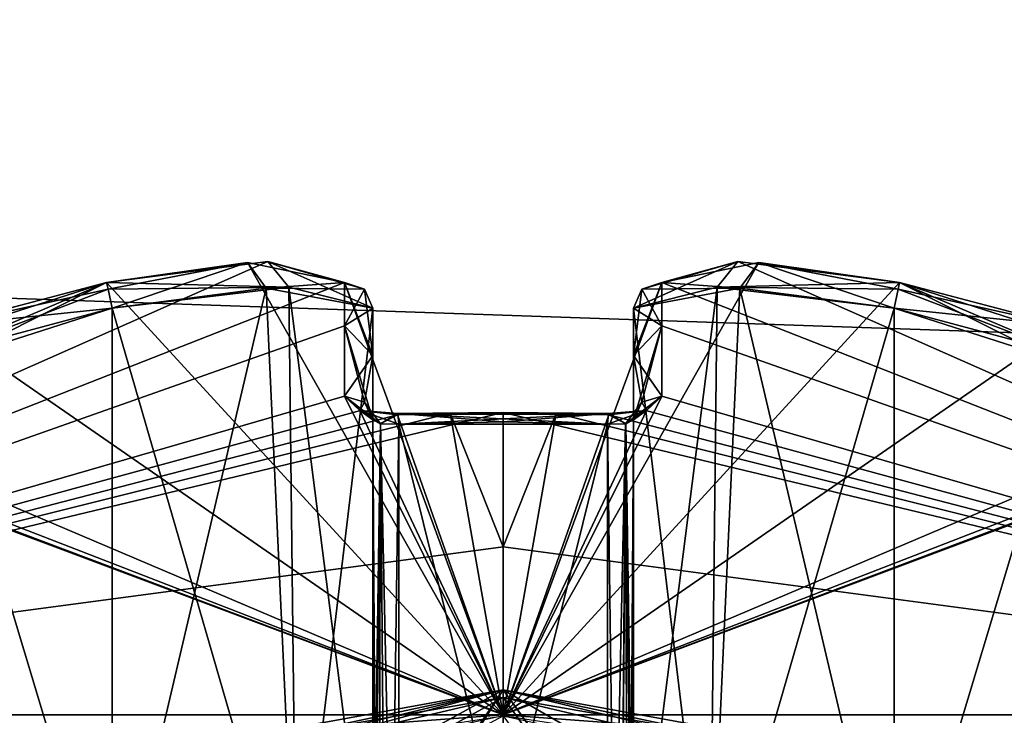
# Model space of a CAD drawing. Extents: x -200 to 200, y -433 to 356.
# Tile 881 of 1056: x -101.85 to -98.08, y 280.4 to 283.07. Entities that reach past the tile are written whole.
import ezdxf

# ---------------------------------------------------------------- set-up
doc = ezdxf.new("R2010")
doc.units = 0
doc.header["$LTSCALE"] = 13.670324
for name, color, linetype in [('15', 7, 'CONTINUOUS'), ('1858', 7, 'CONTINUOUS'), ('1859', 7, 'CONTINUOUS'), ('1876', 7, 'CONTINUOUS'), ('1877', 7, 'CONTINUOUS'), ('2237', 7, 'CONTINUOUS'), ('2238', 7, 'CONTINUOUS'), ('2240', 7, 'CONTINUOUS'), ('2241', 7, 'CONTINUOUS'), ('2731', 7, 'CONTINUOUS'), ('2732', 7, 'CONTINUOUS'), ('3914', 7, 'CONTINUOUS'), ('3919', 7, 'CONTINUOUS'), ('3922', 7, 'CONTINUOUS'), ('3923', 7, 'CONTINUOUS'), ('3924', 7, 'CONTINUOUS'), ('3926', 7, 'CONTINUOUS'), ('3927', 7, 'CONTINUOUS'), ('3928', 7, 'CONTINUOUS'), ('3929', 7, 'CONTINUOUS'), ('3930', 7, 'CONTINUOUS'), ('3931', 7, 'CONTINUOUS'), ('3932', 7, 'CONTINUOUS'), ('3933', 7, 'CONTINUOUS'), ('3934', 7, 'CONTINUOUS'), ('3935', 7, 'CONTINUOUS'), ('3936', 7, 'CONTINUOUS'), ('3937', 7, 'CONTINUOUS'), ('3938', 7, 'CONTINUOUS'), ('3939', 7, 'CONTINUOUS'), ('3940', 7, 'CONTINUOUS'), ('3941', 7, 'CONTINUOUS'), ('3942', 7, 'CONTINUOUS'), ('3944', 7, 'CONTINUOUS'), ('3946', 7, 'CONTINUOUS'), ('3948', 7, 'CONTINUOUS'), ('3954', 7, 'CONTINUOUS'), ('3955', 7, 'CONTINUOUS'), ('3958', 7, 'CONTINUOUS'), ('3959', 7, 'CONTINUOUS'), ('3960', 7, 'CONTINUOUS'), ('3961', 7, 'CONTINUOUS'), ('3962', 7, 'CONTINUOUS'), ('3963', 7, 'CONTINUOUS'), ('3964', 7, 'CONTINUOUS'), ('3968', 7, 'CONTINUOUS'), ('3969', 7, 'CONTINUOUS'), ('3970', 7, 'CONTINUOUS'), ('3971', 7, 'CONTINUOUS'), ('3972', 7, 'CONTINUOUS'), ('3973', 7, 'CONTINUOUS'), ('3974', 7, 'CONTINUOUS'), ('3975', 7, 'CONTINUOUS'), ('3976', 7, 'CONTINUOUS'), ('3980', 7, 'CONTINUOUS'), ('3981', 7, 'CONTINUOUS')]:
    doc.layers.add(name, color=color, linetype=linetype)

msp = doc.modelspace()

# ---------------------------------------------------------------- linework, layer by layer
at = {"layer": '15', "color": 7, "linetype": 'CONTINUOUS'}
for points in [[(160, 284, 11), (-160, 284, 11), (-160, 273), (160, 284, 11)], [(-160, 284, -11), (160, 273), (-160, 273), (-160, 284, -11)], [(160, 273), (160, 284, 11), (-160, 273), (160, 273)], [(160, 284, -11), (160, 273), (-160, 284, -11), (160, 284, -11)]]:
    msp.add_3dface(points, dxfattribs=at)
at = {"layer": '1858', "color": 7, "linetype": 'CONTINUOUS'}
for points in [[(-100, 280.5, 25.05), (-114.4997, 259.1479, 16.65), (-103.5128, 279.8595, 26.42), (-100, 280.5, 25.05)], [(-100, 280.5, 16.65), (-114.4997, 259.1479, 16.65), (-100, 280.5, 25.05), (-100, 280.5, 16.65)], [(-109.459, 275.2953, 68.55), (-100, 280.5, 68.55), (-105.1491, 279.0987, 51.65), (-109.459, 275.2953, 68.55)], [(-105.1491, 279.0987, 51.65), (-100, 280.5, 68.55), (-104.0822, 279.6304, 54.7596), (-105.1491, 279.0987, 51.65)], [(-104.0822, 279.6304, 54.7596), (-100, 280.5, 68.55), (-100, 280.5, 56.75), (-104.0822, 279.6304, 54.7596)]]:
    msp.add_3dface(points, dxfattribs=at)
at = {"layer": '1859', "color": 7, "linetype": 'CONTINUOUS'}
for points in [[(-100, 280.5, 56.75), (-85.5352, 260.4963, 68.55), (-96.4803, 279.857, 55.3732), (-100, 280.5, 56.75)], [(-100, 280.5, 16.65), (-95.9103, 279.6271, 27.05), (-90.1709, 274.8064, 16.65), (-100, 280.5, 16.65)], [(-100, 280.5, 16.65), (-100, 280.5, 25.05), (-95.9103, 279.6271, 27.05), (-100, 280.5, 16.65)], [(-100, 280.5, 56.75), (-100, 280.5, 68.55), (-85.5352, 260.4963, 68.55), (-100, 280.5, 56.75)]]:
    msp.add_3dface(points, dxfattribs=at)
at = {"layer": '1876', "color": 7, "linetype": 'CONTINUOUS'}
for points in [[(-113.499, 259.1431, 15.65), (-114.4997, 259.1479, 16.65), (-100, 280.5, 16.65), (-113.499, 259.1431, 15.65)], [(-113.499, 259.1431, 15.65), (-100, 280.5, 16.65), (-100, 280.2071, 15.9429), (-113.499, 259.1431, 15.65)]]:
    msp.add_3dface(points, dxfattribs=at)
at = {"layer": '1877', "color": 7, "linetype": 'CONTINUOUS'}
msp.add_3dface([(-100, 280.5, 16.65), (-90.1709, 274.8064, 16.65), (-100, 280.2071, 15.9429), (-100, 280.5, 16.65)], dxfattribs=at)
at = {"layer": '2237', "color": 7, "linetype": 'CONTINUOUS'}
for points in [[(-96.0297, 279.5355, 27.1108), (-100, 280.5, 25.05), (-100, 280.4707, 25.1207), (-96.0297, 279.5355, 27.1108)], [(-95.9103, 279.6271, 27.05), (-100, 280.5, 25.05), (-96.0297, 279.5355, 27.1108), (-95.9103, 279.6271, 27.05)], [(-100, 280.4, 25.15), (-96.0297, 279.5355, 27.1108), (-100, 280.4707, 25.1207), (-100, 280.4, 25.15)]]:
    msp.add_3dface(points, dxfattribs=at)
at = {"layer": '2238', "color": 7, "linetype": 'CONTINUOUS'}
for points in [[(-100, 280.5, 25.05), (-103.5128, 279.8595, 26.42), (-100, 280.4707, 25.1207), (-100, 280.5, 25.05)], [(-103.5128, 279.8595, 26.42), (-100, 280.4, 25.15), (-100, 280.4707, 25.1207), (-103.5128, 279.8595, 26.42)]]:
    msp.add_3dface(points, dxfattribs=at)
at = {"layer": '2240', "color": 7, "linetype": 'CONTINUOUS'}
for points in [[(-104.0822, 279.6304, 54.7596), (-100, 280.5, 56.75), (-103.963, 279.5387, 54.6987), (-104.0822, 279.6304, 54.7596)], [(-103.963, 279.5387, 54.6987), (-100, 280.5, 56.75), (-100, 280.4707, 56.6793), (-103.963, 279.5387, 54.6987)], [(-100, 280.4, 56.65), (-103.963, 279.5387, 54.6987), (-100, 280.4707, 56.6793), (-100, 280.4, 56.65)]]:
    msp.add_3dface(points, dxfattribs=at)
at = {"layer": '2241', "color": 7, "linetype": 'CONTINUOUS'}
for points in [[(-100, 280.5, 56.75), (-96.4803, 279.857, 55.3732), (-100, 280.4707, 56.6793), (-100, 280.5, 56.75)], [(-96.4803, 279.857, 55.3732), (-100, 280.4, 56.65), (-100, 280.4707, 56.6793), (-96.4803, 279.857, 55.3732)]]:
    msp.add_3dface(points, dxfattribs=at)
at = {"layer": '2731', "color": 7, "linetype": 'CONTINUOUS'}
for points in [[(-100, 280.5, 68.55), (-109.459, 275.2953, 68.55), (-100, 280.4707, 68.6207), (-100, 280.5, 68.55)], [(-109.459, 275.2953, 68.55), (-100, 280.4, 68.65), (-100, 280.4707, 68.6207), (-109.459, 275.2953, 68.55)]]:
    msp.add_3dface(points, dxfattribs=at)
at = {"layer": '2732', "color": 7, "linetype": 'CONTINUOUS'}
for points in [[(-100, 280.5, 68.55), (-85.6361, 260.4913, 68.65), (-85.5352, 260.4963, 68.55), (-100, 280.5, 68.55)], [(-85.6361, 260.4913, 68.65), (-100, 280.5, 68.55), (-100, 280.4707, 68.6207), (-85.6361, 260.4913, 68.65)], [(-100, 280.4, 68.65), (-85.6361, 260.4913, 68.65), (-100, 280.4707, 68.6207), (-100, 280.4, 68.65)]]:
    msp.add_3dface(points, dxfattribs=at)
at = {"layer": '3914', "color": 7, "linetype": 'CONTINUOUS'}
for points in [[(-99.0992, 282.1432, 49.5015), (-99.3916, 282.0625, 50.171), (-95.1667, 280.4038, 48.65), (-99.0992, 282.1432, 49.5015)], [(-98.479, 282.0625, 49.2584), (-99.0992, 282.1432, 49.5015), (-95.1667, 280.4038, 48.65), (-98.479, 282.0625, 49.2584)], [(-99.3916, 282.0625, 47.129), (-99.0188, 282.1403, 47.8649), (-100, 280.4038, 43.8167), (-99.3916, 282.0625, 47.129)], [(-99.0188, 282.1403, 47.8649), (-98.479, 282.0625, 48.0416), (-100, 280.4038, 43.8167), (-99.0188, 282.1403, 47.8649)], [(-99.3916, 281.627, 45.7733), (-99.3916, 282.0625, 47.129), (-100, 280.4038, 43.8167), (-99.3916, 281.627, 45.7733)], [(-98.479, 282.0625, 48.0416), (-97.8441, 281.8953, 48.0418), (-100, 280.4038, 43.8167), (-98.479, 282.0625, 48.0416)], [(-99.3917, 281.8968, 46.4989), (-99.3916, 282.0625, 47.129), (-99.3916, 281.627, 45.7733), (-99.3917, 281.8968, 46.4989)], [(-99.3916, 282.0625, 50.171), (-99.3917, 281.8968, 50.8011), (-95.1667, 280.4038, 48.65), (-99.3916, 282.0625, 50.171)], [(-97.1233, 281.627, 49.2584), (-98.479, 282.0625, 49.2584), (-95.1667, 280.4038, 48.65), (-97.1233, 281.627, 49.2584)], [(-97.8489, 281.8968, 49.2583), (-98.479, 282.0625, 49.2584), (-97.1233, 281.627, 49.2584), (-97.8489, 281.8968, 49.2583)], [(-97.8441, 281.8953, 48.0418), (-97.1233, 281.627, 48.0416), (-100, 280.4038, 43.8167), (-97.8441, 281.8953, 48.0418)], [(-99.3917, 281.8968, 50.8011), (-99.3916, 281.627, 51.5267), (-95.1667, 280.4038, 48.65), (-99.3917, 281.8968, 50.8011)], [(-99.4503, 281.572, 45.6385), (-99.3916, 281.627, 45.7733), (-100, 280.4038, 43.8167), (-99.4503, 281.572, 45.6385)], [(-97.1233, 281.627, 48.0416), (-96.9865, 281.5712, 48.1024), (-100, 280.4038, 43.8167), (-97.1233, 281.627, 48.0416)], [(-99.3916, 281.627, 51.5267), (-99.4524, 281.5712, 51.6635), (-95.1667, 280.4038, 48.65), (-99.3916, 281.627, 51.5267)], [(-99.5944, 281.5545, 45.578), (-99.4503, 281.572, 45.6385), (-100, 280.4038, 43.8167), (-99.5944, 281.5545, 45.578)], [(-96.9865, 281.5712, 48.1024), (-96.928, 281.5545, 48.2444), (-100, 280.4038, 43.8167), (-96.9865, 281.5712, 48.1024)], [(-100, 281.564, 45.5717), (-99.797, 281.5616, 45.5732), (-100, 281.0479, 44.6519), (-100, 281.564, 45.5717)], [(-96.928, 281.5545, 48.2444), (-96.9216, 281.564, 48.65), (-100, 280.4038, 43.8167), (-96.928, 281.5545, 48.2444)], [(-100, 280.4038, 43.8167), (-96.9216, 281.564, 48.65), (-95.1667, 280.4038, 48.65), (-100, 280.4038, 43.8167)], [(-95.1667, 280.4038, 48.65), (-100, 281.564, 51.7283), (-100, 281.0479, 52.6481), (-95.1667, 280.4038, 48.65)], [(-99.797, 281.5616, 51.7268), (-100, 281.564, 51.7283), (-95.1667, 280.4038, 48.65), (-99.797, 281.5616, 51.7268)], [(-99.797, 281.5616, 45.5732), (-99.5944, 281.5545, 45.578), (-100, 280.4038, 43.8167), (-99.797, 281.5616, 45.5732)], [(-100, 281.0479, 44.6519), (-99.797, 281.5616, 45.5732), (-100, 280.4038, 43.8167), (-100, 281.0479, 44.6519)], [(-99.5944, 281.5545, 51.722), (-99.797, 281.5616, 51.7268), (-95.1667, 280.4038, 48.65), (-99.5944, 281.5545, 51.722)], [(-99.4524, 281.5712, 51.6635), (-99.5944, 281.5545, 51.722), (-95.1667, 280.4038, 48.65), (-99.4524, 281.5712, 51.6635)], [(-100, 280.4038, 53.4833), (-95.1667, 280.4038, 48.65), (-100, 281.0479, 52.6481), (-100, 280.4038, 53.4833)]]:
    msp.add_3dface(points, dxfattribs=at)
at = {"layer": '3919', "color": 7, "linetype": 'CONTINUOUS'}
for points in [[(-100.9028, 282.1432, 47.8003), (-100.6084, 282.0625, 47.129), (-104.8333, 280.4038, 48.65), (-100.9028, 282.1432, 47.8003)], [(-101.521, 282.0625, 48.0416), (-100.9028, 282.1432, 47.8003), (-104.8333, 280.4038, 48.65), (-101.521, 282.0625, 48.0416)], [(-101.521, 282.0625, 49.2584), (-100, 280.4038, 53.4833), (-100.9812, 282.1403, 49.4351), (-101.521, 282.0625, 49.2584)], [(-100.9812, 282.1403, 49.4351), (-100, 280.4038, 53.4833), (-100.6084, 282.0625, 50.171), (-100.9812, 282.1403, 49.4351)], [(-104.8333, 280.4038, 48.65), (-100.6084, 282.0625, 47.129), (-100.6083, 281.8968, 46.4989), (-104.8333, 280.4038, 48.65)], [(-102.8767, 281.627, 48.0416), (-101.521, 282.0625, 48.0416), (-104.8333, 280.4038, 48.65), (-102.8767, 281.627, 48.0416)], [(-102.1511, 281.8968, 48.0417), (-101.521, 282.0625, 48.0416), (-102.8767, 281.627, 48.0416), (-102.1511, 281.8968, 48.0417)], [(-102.1559, 281.8953, 49.2582), (-100, 280.4038, 53.4833), (-101.521, 282.0625, 49.2584), (-102.1559, 281.8953, 49.2582)], [(-100.6083, 281.8968, 50.8011), (-100.6084, 282.0625, 50.171), (-100.6084, 281.627, 51.5267), (-100.6083, 281.8968, 50.8011)], [(-100.6084, 282.0625, 50.171), (-100, 280.4038, 53.4833), (-100.6084, 281.627, 51.5267), (-100.6084, 282.0625, 50.171)], [(-100.6084, 281.627, 45.7733), (-104.8333, 280.4038, 48.65), (-100.6083, 281.8968, 46.4989), (-100.6084, 281.627, 45.7733)], [(-102.8767, 281.627, 49.2584), (-100, 280.4038, 53.4833), (-102.1559, 281.8953, 49.2582), (-102.8767, 281.627, 49.2584)], [(-100.5476, 281.5712, 45.6365), (-104.8333, 280.4038, 48.65), (-100.6084, 281.627, 45.7733), (-100.5476, 281.5712, 45.6365)], [(-103.0135, 281.5712, 49.1976), (-100, 280.4038, 53.4833), (-102.8767, 281.627, 49.2584), (-103.0135, 281.5712, 49.1976)], [(-100.6084, 281.627, 51.5267), (-100, 280.4038, 53.4833), (-100.5497, 281.572, 51.6615), (-100.6084, 281.627, 51.5267)], [(-100.4056, 281.5545, 45.578), (-104.8333, 280.4038, 48.65), (-100.5476, 281.5712, 45.6365), (-100.4056, 281.5545, 45.578)], [(-100, 280.4038, 53.4833), (-103.0784, 281.564, 48.65), (-104.8333, 280.4038, 48.65), (-100, 280.4038, 53.4833)], [(-100, 281.564, 45.5717), (-104.8333, 280.4038, 48.65), (-100.203, 281.5616, 45.5732), (-100, 281.564, 45.5717)], [(-100, 281.564, 45.5717), (-100, 281.0479, 44.6519), (-104.8333, 280.4038, 48.65), (-100, 281.564, 45.5717)], [(-100.203, 281.5616, 45.5732), (-104.8333, 280.4038, 48.65), (-100.4056, 281.5545, 45.578), (-100.203, 281.5616, 45.5732)], [(-103.0784, 281.564, 48.65), (-100, 280.4038, 53.4833), (-103.072, 281.5545, 49.0556), (-103.0784, 281.564, 48.65)], [(-103.072, 281.5545, 49.0556), (-100, 280.4038, 53.4833), (-103.0135, 281.5712, 49.1976), (-103.072, 281.5545, 49.0556)], [(-100.5497, 281.572, 51.6615), (-100, 280.4038, 53.4833), (-100.4056, 281.5545, 51.722), (-100.5497, 281.572, 51.6615)], [(-100.4056, 281.5545, 51.722), (-100, 280.4038, 53.4833), (-100.203, 281.5616, 51.7268), (-100.4056, 281.5545, 51.722)], [(-100, 281.0479, 52.6481), (-100, 281.564, 51.7283), (-100.203, 281.5616, 51.7268), (-100, 281.0479, 52.6481)], [(-100, 280.4038, 53.4833), (-100, 281.0479, 52.6481), (-100.203, 281.5616, 51.7268), (-100, 280.4038, 53.4833)], [(-100, 281.0479, 44.6519), (-100, 280.4038, 43.8167), (-104.8333, 280.4038, 48.65), (-100, 281.0479, 44.6519)]]:
    msp.add_3dface(points, dxfattribs=at)
at = {"layer": '3922', "color": 7, "linetype": 'CONTINUOUS'}
for points in [[(-100.5, 281.9651, 47.15), (-100.5, 281.5356, 45.813), (-100.5, 281.7833, 46.4708), (-100.5, 281.9651, 47.15)], [(-100.5, 279.523, 47.15), (-100.5, 281.5356, 45.813), (-100.5, 281.9651, 47.15), (-100.5, 279.523, 47.15)], [(-100.5, 279.523, 50.15), (-100.5, 281.9651, 50.15), (-100.5, 281.7833, 50.8292), (-100.5, 279.523, 50.15)], [(-100.5, 281.5356, 51.487), (-100.5, 279.523, 50.15), (-100.5, 281.7833, 50.8292), (-100.5, 281.5356, 51.487)]]:
    msp.add_3dface(points, dxfattribs=at)
at = {"layer": '3923', "color": 7, "linetype": 'CONTINUOUS'}
for points in [[(-99.5, 281.5356, 45.813), (-99.5, 281.9651, 47.15), (-99.5, 281.7833, 46.4707), (-99.5, 281.5356, 45.813)], [(-99.5, 279.523, 47.15), (-99.5, 281.9651, 47.15), (-99.5, 281.5356, 45.813), (-99.5, 279.523, 47.15)]]:
    msp.add_3dface(points, dxfattribs=at)
at = {"layer": '3924', "color": 7, "linetype": 'CONTINUOUS'}
for points in [[(-100.4, 281.5194, 45.7037), (-99.6, 281.5194, 45.7037), (-100, 281.5288, 45.6974), (-100.4, 281.5194, 45.7037)], [(-99.6, 278.2947, 47.846), (-99.6, 281.5194, 45.7037), (-100.4, 278.2947, 47.846), (-99.6, 278.2947, 47.846)], [(-100.4, 278.2947, 47.846), (-99.6, 281.5194, 45.7037), (-100.4, 281.5194, 45.7037), (-100.4, 278.2947, 47.846)]]:
    msp.add_3dface(points, dxfattribs=at)
at = {"layer": '3926', "color": 7, "linetype": 'CONTINUOUS'}
for points in [[(-98.5, 281.9651, 48.15), (-98.5, 279.523, 48.15), (-97.8207, 281.7833, 48.15), (-98.5, 281.9651, 48.15)], [(-98.5, 279.523, 48.15), (-97.163, 281.5356, 48.15), (-97.8207, 281.7833, 48.15), (-98.5, 279.523, 48.15)]]:
    msp.add_3dface(points, dxfattribs=at)
at = {"layer": '3927', "color": 7, "linetype": 'CONTINUOUS'}
for points in [[(-98.5, 279.523, 49.15), (-98.5, 281.9651, 49.15), (-97.163, 281.5356, 49.15), (-98.5, 279.523, 49.15)], [(-97.163, 281.5356, 49.15), (-98.5, 281.9651, 49.15), (-97.8207, 281.7833, 49.15), (-97.163, 281.5356, 49.15)]]:
    msp.add_3dface(points, dxfattribs=at)
at = {"layer": '3928', "color": 7, "linetype": 'CONTINUOUS'}
for points in [[(-99.196, 278.2947, 48.25), (-97.0537, 281.5194, 49.05), (-97.0537, 281.5194, 48.25), (-99.196, 278.2947, 48.25)], [(-99.196, 278.2947, 49.05), (-97.0537, 281.5194, 49.05), (-99.196, 278.2947, 48.25), (-99.196, 278.2947, 49.05)]]:
    msp.add_3dface(points, dxfattribs=at)
at = {"layer": '3929', "color": 7, "linetype": 'CONTINUOUS'}
for points in [[(-99.5, 281.9651, 50.15), (-99.5, 279.523, 50.15), (-99.5, 281.7833, 50.8292), (-99.5, 281.9651, 50.15)], [(-99.5, 279.523, 50.15), (-99.5, 281.5356, 51.487), (-99.5, 281.7833, 50.8292), (-99.5, 279.523, 50.15)]]:
    msp.add_3dface(points, dxfattribs=at)
at = {"layer": '3930', "color": 7, "linetype": 'CONTINUOUS'}
for points in [[(-99.6, 281.5194, 51.5963), (-100.4, 281.5194, 51.5963), (-100, 281.5288, 51.6026), (-99.6, 281.5194, 51.5963)], [(-100.4, 278.2947, 49.454), (-100.4, 281.5194, 51.5963), (-99.6, 278.2947, 49.454), (-100.4, 278.2947, 49.454)], [(-99.6, 278.2947, 49.454), (-100.4, 281.5194, 51.5963), (-99.6, 281.5194, 51.5963), (-99.6, 278.2947, 49.454)]]:
    msp.add_3dface(points, dxfattribs=at)
at = {"layer": '3931', "color": 7, "linetype": 'CONTINUOUS'}
for points in [[(-101.5, 281.9651, 49.15), (-101.5, 279.523, 49.15), (-102.1793, 281.7833, 49.15), (-101.5, 281.9651, 49.15)], [(-101.5, 279.523, 49.15), (-102.837, 281.5356, 49.15), (-102.1793, 281.7833, 49.15), (-101.5, 279.523, 49.15)]]:
    msp.add_3dface(points, dxfattribs=at)
at = {"layer": '3932', "color": 7, "linetype": 'CONTINUOUS'}
for points in [[(-102.837, 281.5356, 48.15), (-101.5, 281.9651, 48.15), (-102.1793, 281.7833, 48.15), (-102.837, 281.5356, 48.15)], [(-101.5, 279.523, 48.15), (-101.5, 281.9651, 48.15), (-102.837, 281.5356, 48.15), (-101.5, 279.523, 48.15)]]:
    msp.add_3dface(points, dxfattribs=at)
at = {"layer": '3933', "color": 7, "linetype": 'CONTINUOUS'}
for points in [[(-100.804, 278.2947, 48.25), (-102.9463, 281.5194, 48.25), (-100.804, 278.2947, 49.05), (-100.804, 278.2947, 48.25)], [(-100.804, 278.2947, 49.05), (-102.9463, 281.5194, 48.25), (-102.9463, 281.5194, 49.05), (-100.804, 278.2947, 49.05)]]:
    msp.add_3dface(points, dxfattribs=at)
at = {"layer": '3934', "color": 7, "linetype": 'CONTINUOUS'}
for points in [[(-99.6, 278.2947, 49.454), (-99.6, 281.5194, 51.5963), (-99.53, 281.5201, 51.5625), (-99.6, 278.2947, 49.454)], [(-99.5556, 278.3004, 49.4454), (-99.6, 278.2947, 49.454), (-99.53, 281.5201, 51.5625), (-99.5556, 278.3004, 49.4454)], [(-99.5204, 278.3165, 49.4212), (-99.5556, 278.3004, 49.4454), (-99.53, 281.5201, 51.5625), (-99.5204, 278.3165, 49.4212)], [(-99.5, 281.5356, 51.487), (-99.5204, 278.3165, 49.4212), (-99.53, 281.5201, 51.5625), (-99.5, 281.5356, 51.487)], [(-99.5204, 278.3165, 49.4212), (-99.5, 281.5356, 51.487), (-99.5036, 279.0842, 49.8903), (-99.5204, 278.3165, 49.4212)], [(-99.5, 281.5356, 51.487), (-99.5, 279.523, 50.15), (-99.5036, 279.0842, 49.8903), (-99.5, 281.5356, 51.487)]]:
    msp.add_3dface(points, dxfattribs=at)
at = {"layer": '3935', "color": 7, "linetype": 'CONTINUOUS'}
for points in [[(-100.5, 279.523, 50.15), (-100.5, 281.5356, 51.487), (-100.471, 281.5203, 51.5614), (-100.5, 279.523, 50.15)], [(-100.4964, 279.0842, 49.8903), (-100.5, 279.523, 50.15), (-100.471, 281.5203, 51.5614), (-100.4964, 279.0842, 49.8903)], [(-100.4796, 278.3165, 49.4212), (-100.4964, 279.0842, 49.8903), (-100.471, 281.5203, 51.5614), (-100.4796, 278.3165, 49.4212)], [(-100.4444, 278.3004, 49.4454), (-100.4796, 278.3165, 49.4212), (-100.471, 281.5203, 51.5614), (-100.4444, 278.3004, 49.4454)], [(-100.4, 281.5194, 51.5963), (-100.4444, 278.3004, 49.4454), (-100.471, 281.5203, 51.5614), (-100.4, 281.5194, 51.5963)], [(-100.4, 281.5194, 51.5963), (-100.4, 278.2947, 49.454), (-100.4444, 278.3004, 49.4454), (-100.4, 281.5194, 51.5963)]]:
    msp.add_3dface(points, dxfattribs=at)
at = {"layer": '3936', "color": 7, "linetype": 'CONTINUOUS'}
for points in [[(-102.9463, 281.5194, 48.25), (-100.7954, 278.3004, 48.2056), (-102.9114, 281.5203, 48.179), (-102.9463, 281.5194, 48.25)], [(-102.9463, 281.5194, 48.25), (-100.804, 278.2947, 48.25), (-100.7954, 278.3004, 48.2056), (-102.9463, 281.5194, 48.25)], [(-101.5, 279.523, 48.15), (-102.837, 281.5356, 48.15), (-102.9114, 281.5203, 48.179), (-101.5, 279.523, 48.15)], [(-101.2505, 279.1012, 48.1533), (-101.5, 279.523, 48.15), (-102.9114, 281.5203, 48.179), (-101.2505, 279.1012, 48.1533)], [(-100.7712, 278.3165, 48.1704), (-101.2505, 279.1012, 48.1533), (-102.9114, 281.5203, 48.179), (-100.7712, 278.3165, 48.1704)], [(-100.7954, 278.3004, 48.2056), (-100.7712, 278.3165, 48.1704), (-102.9114, 281.5203, 48.179), (-100.7954, 278.3004, 48.2056)]]:
    msp.add_3dface(points, dxfattribs=at)
at = {"layer": '3937', "color": 7, "linetype": 'CONTINUOUS'}
for points in [[(-100.5, 281.5356, 45.813), (-100.4796, 278.3165, 47.8788), (-100.47, 281.5201, 45.7375), (-100.5, 281.5356, 45.813)], [(-100.4796, 278.3165, 47.8788), (-100.5, 281.5356, 45.813), (-100.4967, 279.1012, 47.3995), (-100.4796, 278.3165, 47.8788)], [(-100.5, 281.5356, 45.813), (-100.5, 279.523, 47.15), (-100.4967, 279.1012, 47.3995), (-100.5, 281.5356, 45.813)], [(-100.4796, 278.3165, 47.8788), (-100.4444, 278.3004, 47.8546), (-100.47, 281.5201, 45.7375), (-100.4796, 278.3165, 47.8788)], [(-100.4444, 278.3004, 47.8546), (-100.4, 278.2947, 47.846), (-100.47, 281.5201, 45.7375), (-100.4444, 278.3004, 47.8546)], [(-100.4, 278.2947, 47.846), (-100.4, 281.5194, 45.7037), (-100.47, 281.5201, 45.7375), (-100.4, 278.2947, 47.846)]]:
    msp.add_3dface(points, dxfattribs=at)
at = {"layer": '3938', "color": 7, "linetype": 'CONTINUOUS'}
for points in [[(-99.2288, 278.3165, 48.1704), (-97.163, 281.5356, 48.15), (-98.7597, 279.0842, 48.1536), (-99.2288, 278.3165, 48.1704)], [(-97.163, 281.5356, 48.15), (-99.2288, 278.3165, 48.1704), (-97.0875, 281.5201, 48.18), (-97.163, 281.5356, 48.15)], [(-99.2288, 278.3165, 48.1704), (-99.2046, 278.3004, 48.2056), (-97.0875, 281.5201, 48.18), (-99.2288, 278.3165, 48.1704)], [(-99.2046, 278.3004, 48.2056), (-99.196, 278.2947, 48.25), (-97.0875, 281.5201, 48.18), (-99.2046, 278.3004, 48.2056)], [(-99.196, 278.2947, 48.25), (-97.0537, 281.5194, 48.25), (-97.0875, 281.5201, 48.18), (-99.196, 278.2947, 48.25)], [(-97.163, 281.5356, 48.15), (-98.5, 279.523, 48.15), (-98.7597, 279.0842, 48.1536), (-97.163, 281.5356, 48.15)]]:
    msp.add_3dface(points, dxfattribs=at)
at = {"layer": '3939', "color": 7, "linetype": 'CONTINUOUS'}
for points in [[(-100.804, 278.2947, 49.05), (-102.9463, 281.5194, 49.05), (-102.9125, 281.5201, 49.12), (-100.804, 278.2947, 49.05)], [(-102.837, 281.5356, 49.15), (-100.7712, 278.3165, 49.1296), (-102.9125, 281.5201, 49.12), (-102.837, 281.5356, 49.15)], [(-100.7712, 278.3165, 49.1296), (-100.7954, 278.3004, 49.0944), (-102.9125, 281.5201, 49.12), (-100.7712, 278.3165, 49.1296)], [(-100.7954, 278.3004, 49.0944), (-100.804, 278.2947, 49.05), (-102.9125, 281.5201, 49.12), (-100.7954, 278.3004, 49.0944)], [(-102.837, 281.5356, 49.15), (-101.5, 279.523, 49.15), (-101.2403, 279.0842, 49.1464), (-102.837, 281.5356, 49.15)], [(-100.7712, 278.3165, 49.1296), (-102.837, 281.5356, 49.15), (-101.2403, 279.0842, 49.1464), (-100.7712, 278.3165, 49.1296)]]:
    msp.add_3dface(points, dxfattribs=at)
at = {"layer": '3940', "color": 7, "linetype": 'CONTINUOUS'}
for points in [[(-99.2046, 278.3004, 49.0944), (-99.2288, 278.3165, 49.1296), (-97.0886, 281.5203, 49.121), (-99.2046, 278.3004, 49.0944)], [(-99.2288, 278.3165, 49.1296), (-98.7597, 279.0842, 49.1464), (-97.0886, 281.5203, 49.121), (-99.2288, 278.3165, 49.1296)], [(-97.0537, 281.5194, 49.05), (-99.2046, 278.3004, 49.0944), (-97.0886, 281.5203, 49.121), (-97.0537, 281.5194, 49.05)], [(-97.0537, 281.5194, 49.05), (-99.196, 278.2947, 49.05), (-99.2046, 278.3004, 49.0944), (-97.0537, 281.5194, 49.05)], [(-98.7597, 279.0842, 49.1464), (-98.5, 279.523, 49.15), (-97.0886, 281.5203, 49.121), (-98.7597, 279.0842, 49.1464)], [(-98.5, 279.523, 49.15), (-97.163, 281.5356, 49.15), (-97.0886, 281.5203, 49.121), (-98.5, 279.523, 49.15)]]:
    msp.add_3dface(points, dxfattribs=at)
at = {"layer": '3941', "color": 7, "linetype": 'CONTINUOUS'}
for points in [[(-99.6, 281.5194, 45.7037), (-99.5556, 278.3004, 47.8546), (-99.529, 281.5203, 45.7386), (-99.6, 281.5194, 45.7037)], [(-99.6, 281.5194, 45.7037), (-99.6, 278.2947, 47.846), (-99.5556, 278.3004, 47.8546), (-99.6, 281.5194, 45.7037)], [(-99.5556, 278.3004, 47.8546), (-99.5204, 278.3165, 47.8788), (-99.529, 281.5203, 45.7386), (-99.5556, 278.3004, 47.8546)], [(-99.5, 279.523, 47.15), (-99.5, 281.5356, 45.813), (-99.529, 281.5203, 45.7386), (-99.5, 279.523, 47.15)], [(-99.5036, 279.0842, 47.4097), (-99.5, 279.523, 47.15), (-99.529, 281.5203, 45.7386), (-99.5036, 279.0842, 47.4097)], [(-99.5204, 278.3165, 47.8788), (-99.5036, 279.0842, 47.4097), (-99.529, 281.5203, 45.7386), (-99.5204, 278.3165, 47.8788)]]:
    msp.add_3dface(points, dxfattribs=at)
at = {"layer": '3942', "color": 7, "linetype": 'CONTINUOUS'}
for points in [[(-99.5, 281.9651, 47.15), (-99.2071, 279.523, 47.8571), (-99.0915, 282.0418, 47.9563), (-99.5, 281.9651, 47.15)], [(-99.2071, 279.523, 47.8571), (-98.5, 279.523, 48.15), (-99.0915, 282.0418, 47.9563), (-99.2071, 279.523, 47.8571)], [(-98.5, 279.523, 48.15), (-98.5, 281.9651, 48.15), (-99.0915, 282.0418, 47.9563), (-98.5, 279.523, 48.15)], [(-99.5, 281.9651, 47.15), (-99.5, 279.523, 47.15), (-99.2071, 279.523, 47.8571), (-99.5, 281.9651, 47.15)]]:
    msp.add_3dface(points, dxfattribs=at)
at = {"layer": '3944', "color": 7, "linetype": 'CONTINUOUS'}
for points in [[(-99.2071, 279.523, 49.4429), (-99.5, 279.523, 50.15), (-99.1796, 282.0447, 49.4164), (-99.2071, 279.523, 49.4429)], [(-99.5, 279.523, 50.15), (-99.5, 281.9651, 50.15), (-99.1796, 282.0447, 49.4164), (-99.5, 279.523, 50.15)], [(-98.5, 281.9651, 49.15), (-99.2071, 279.523, 49.4429), (-99.1796, 282.0447, 49.4164), (-98.5, 281.9651, 49.15)], [(-98.5, 281.9651, 49.15), (-98.5, 279.523, 49.15), (-99.2071, 279.523, 49.4429), (-98.5, 281.9651, 49.15)]]:
    msp.add_3dface(points, dxfattribs=at)
at = {"layer": '3946', "color": 7, "linetype": 'CONTINUOUS'}
for points in [[(-100.7929, 279.523, 49.4429), (-101.5, 279.523, 49.15), (-100.9085, 282.0418, 49.3437), (-100.7929, 279.523, 49.4429)], [(-101.5, 279.523, 49.15), (-101.5, 281.9651, 49.15), (-100.9085, 282.0418, 49.3437), (-101.5, 279.523, 49.15)], [(-100.5, 281.9651, 50.15), (-100.7929, 279.523, 49.4429), (-100.9085, 282.0418, 49.3437), (-100.5, 281.9651, 50.15)], [(-100.5, 281.9651, 50.15), (-100.5, 279.523, 50.15), (-100.7929, 279.523, 49.4429), (-100.5, 281.9651, 50.15)]]:
    msp.add_3dface(points, dxfattribs=at)
at = {"layer": '3948', "color": 7, "linetype": 'CONTINUOUS'}
for points in [[(-101.5, 281.9651, 48.15), (-100.7929, 279.523, 47.8571), (-100.8226, 282.0447, 47.8856), (-101.5, 281.9651, 48.15)], [(-100.7929, 279.523, 47.8571), (-100.5, 279.523, 47.15), (-100.8226, 282.0447, 47.8856), (-100.7929, 279.523, 47.8571)], [(-100.5, 279.523, 47.15), (-100.5, 281.9651, 47.15), (-100.8226, 282.0447, 47.8856), (-100.5, 279.523, 47.15)], [(-101.5, 281.9651, 48.15), (-101.5, 279.523, 48.15), (-100.7929, 279.523, 47.8571), (-101.5, 281.9651, 48.15)]]:
    msp.add_3dface(points, dxfattribs=at)
at = {"layer": '3954', "color": 7, "linetype": 'CONTINUOUS'}
for points in [[(-104.8333, 280.4038, 48.65), (-100, 280.4038, 43.8167), (-105, 280.0312, 48.65), (-104.8333, 280.4038, 48.65)], [(-100, 280.0312, 53.65), (-104.8333, 280.4038, 48.65), (-105, 280.0312, 48.65), (-100, 280.0312, 53.65)], [(-105, 280.0312, 48.65), (-100, 280.4038, 43.8167), (-100, 280.2353, 43.6936), (-105, 280.0312, 48.65)], [(-100, 280.4038, 53.4833), (-104.8333, 280.4038, 48.65), (-100, 280.2353, 53.6064), (-100, 280.4038, 53.4833)], [(-104.8333, 280.4038, 48.65), (-100, 280.0312, 53.65), (-100, 280.2353, 53.6064), (-104.8333, 280.4038, 48.65)]]:
    msp.add_3dface(points, dxfattribs=at)
at = {"layer": '3955', "color": 7, "linetype": 'CONTINUOUS'}
for points in [[(-95, 280.0312, 48.65), (-100, 280.4038, 53.4833), (-100, 280.2353, 53.6064), (-95, 280.0312, 48.65)], [(-95.1667, 280.4038, 48.65), (-100, 280.0312, 43.65), (-100, 280.2353, 43.6936), (-95.1667, 280.4038, 48.65)], [(-95.1667, 280.4038, 48.65), (-95, 280.0312, 48.65), (-100, 280.0312, 43.65), (-95.1667, 280.4038, 48.65)], [(-100, 280.4038, 43.8167), (-95.1667, 280.4038, 48.65), (-100, 280.2353, 43.6936), (-100, 280.4038, 43.8167)], [(-95.1667, 280.4038, 48.65), (-100, 280.4038, 53.4833), (-95, 280.0312, 48.65), (-95.1667, 280.4038, 48.65)]]:
    msp.add_3dface(points, dxfattribs=at)
at = {"layer": '3958', "color": 7, "linetype": 'CONTINUOUS'}
for points in [[(-100.5, 281.7833, 46.4708), (-100.6084, 282.0625, 47.129), (-100.5323, 282.0371, 47.1345), (-100.5, 281.7833, 46.4708)], [(-100.6083, 281.8968, 46.4989), (-100.6084, 282.0625, 47.129), (-100.5, 281.7833, 46.4708), (-100.6083, 281.8968, 46.4989)], [(-100.5, 281.9651, 47.15), (-100.5, 281.7833, 46.4708), (-100.5323, 282.0371, 47.1345), (-100.5, 281.9651, 47.15)], [(-100.6084, 281.627, 45.7733), (-100.6083, 281.8968, 46.4989), (-100.5323, 281.6031, 45.7837), (-100.6084, 281.627, 45.7733)], [(-100.6083, 281.8968, 46.4989), (-100.5, 281.5356, 45.813), (-100.5323, 281.6031, 45.7837), (-100.6083, 281.8968, 46.4989)], [(-100.5, 281.5356, 45.813), (-100.6083, 281.8968, 46.4989), (-100.5, 281.7833, 46.4708), (-100.5, 281.5356, 45.813)]]:
    msp.add_3dface(points, dxfattribs=at)
at = {"layer": '3959', "color": 7, "linetype": 'CONTINUOUS'}
for points in [[(-100.5476, 281.5712, 45.6365), (-100.6084, 281.627, 45.7733), (-100.47, 281.5201, 45.7375), (-100.5476, 281.5712, 45.6365)], [(-100.47, 281.5201, 45.7375), (-100.6084, 281.627, 45.7733), (-100.5323, 281.6031, 45.7837), (-100.47, 281.5201, 45.7375)], [(-100.5, 281.5356, 45.813), (-100.47, 281.5201, 45.7375), (-100.5323, 281.6031, 45.7837), (-100.5, 281.5356, 45.813)], [(-100.4056, 281.5545, 45.578), (-100.5476, 281.5712, 45.6365), (-100.4037, 281.5603, 45.6474), (-100.4056, 281.5545, 45.578)], [(-100.4, 281.5194, 45.7037), (-100.5476, 281.5712, 45.6365), (-100.47, 281.5201, 45.7375), (-100.4, 281.5194, 45.7037)], [(-100.5476, 281.5712, 45.6365), (-100.4, 281.5194, 45.7037), (-100.4037, 281.5603, 45.6474), (-100.5476, 281.5712, 45.6365)]]:
    msp.add_3dface(points, dxfattribs=at)
at = {"layer": '3960', "color": 7, "linetype": 'CONTINUOUS'}
for points in [[(-100.203, 281.5616, 45.5732), (-100.4056, 281.5545, 45.578), (-100.4037, 281.5603, 45.6474), (-100.203, 281.5616, 45.5732)], [(-100, 281.564, 45.5717), (-100.203, 281.5616, 45.5732), (-100.4037, 281.5603, 45.6474), (-100, 281.564, 45.5717)], [(-99.797, 281.5616, 45.5732), (-100, 281.564, 45.5717), (-100.4037, 281.5603, 45.6474), (-99.797, 281.5616, 45.5732)], [(-99.5944, 281.5545, 45.578), (-99.797, 281.5616, 45.5732), (-100.4037, 281.5603, 45.6474), (-99.5944, 281.5545, 45.578)], [(-100.4, 281.5194, 45.7037), (-99.5963, 281.5603, 45.6474), (-100.4037, 281.5603, 45.6474), (-100.4, 281.5194, 45.7037)], [(-99.5963, 281.5603, 45.6474), (-99.5944, 281.5545, 45.578), (-100.4037, 281.5603, 45.6474), (-99.5963, 281.5603, 45.6474)], [(-100.4, 281.5194, 45.7037), (-100, 281.5288, 45.6974), (-99.5963, 281.5603, 45.6474), (-100.4, 281.5194, 45.7037)], [(-100, 281.5288, 45.6974), (-99.6, 281.5194, 45.7037), (-99.5963, 281.5603, 45.6474), (-100, 281.5288, 45.6974)]]:
    msp.add_3dface(points, dxfattribs=at)
at = {"layer": '3961', "color": 7, "linetype": 'CONTINUOUS'}
for points in [[(-99.3916, 281.627, 45.7733), (-99.4503, 281.572, 45.6385), (-99.4677, 281.6031, 45.7837), (-99.3916, 281.627, 45.7733)], [(-99.4503, 281.572, 45.6385), (-99.5, 281.5356, 45.813), (-99.4677, 281.6031, 45.7837), (-99.4503, 281.572, 45.6385)], [(-99.6, 281.5194, 45.7037), (-99.529, 281.5203, 45.7386), (-99.5963, 281.5603, 45.6474), (-99.6, 281.5194, 45.7037)], [(-99.529, 281.5203, 45.7386), (-99.5944, 281.5545, 45.578), (-99.5963, 281.5603, 45.6474), (-99.529, 281.5203, 45.7386)], [(-99.4503, 281.572, 45.6385), (-99.5944, 281.5545, 45.578), (-99.529, 281.5203, 45.7386), (-99.4503, 281.572, 45.6385)], [(-99.5, 281.5356, 45.813), (-99.4503, 281.572, 45.6385), (-99.529, 281.5203, 45.7386), (-99.5, 281.5356, 45.813)]]:
    msp.add_3dface(points, dxfattribs=at)
at = {"layer": '3962', "color": 7, "linetype": 'CONTINUOUS'}
for points in [[(-99.3917, 281.8968, 46.4989), (-99.5, 281.9651, 47.15), (-99.4677, 282.0371, 47.1345), (-99.3917, 281.8968, 46.4989)], [(-99.3916, 282.0625, 47.129), (-99.3917, 281.8968, 46.4989), (-99.4677, 282.0371, 47.1345), (-99.3916, 282.0625, 47.129)], [(-99.5, 281.9651, 47.15), (-99.3917, 281.8968, 46.4989), (-99.5, 281.7833, 46.4707), (-99.5, 281.9651, 47.15)], [(-99.3917, 281.8968, 46.4989), (-99.3916, 281.627, 45.7733), (-99.5, 281.7833, 46.4707), (-99.3917, 281.8968, 46.4989)], [(-99.5, 281.5356, 45.813), (-99.5, 281.7833, 46.4707), (-99.4677, 281.6031, 45.7837), (-99.5, 281.5356, 45.813)], [(-99.5, 281.7833, 46.4707), (-99.3916, 281.627, 45.7733), (-99.4677, 281.6031, 45.7837), (-99.5, 281.7833, 46.4707)]]:
    msp.add_3dface(points, dxfattribs=at)
at = {"layer": '3963', "color": 7, "linetype": 'CONTINUOUS'}
for points in [[(-99.0188, 282.1403, 47.8649), (-99.3916, 282.0625, 47.129), (-99.0915, 282.0418, 47.9563), (-99.0188, 282.1403, 47.8649)], [(-98.5, 281.9651, 48.15), (-99.0188, 282.1403, 47.8649), (-99.0915, 282.0418, 47.9563), (-98.5, 281.9651, 48.15)], [(-98.479, 282.0625, 48.0416), (-99.0188, 282.1403, 47.8649), (-98.4845, 282.0371, 48.1177), (-98.479, 282.0625, 48.0416)], [(-99.0188, 282.1403, 47.8649), (-98.5, 281.9651, 48.15), (-98.4845, 282.0371, 48.1177), (-99.0188, 282.1403, 47.8649)], [(-99.5, 281.9651, 47.15), (-99.0915, 282.0418, 47.9563), (-99.4677, 282.0371, 47.1345), (-99.5, 281.9651, 47.15)], [(-99.0915, 282.0418, 47.9563), (-99.3916, 282.0625, 47.129), (-99.4677, 282.0371, 47.1345), (-99.0915, 282.0418, 47.9563)]]:
    msp.add_3dface(points, dxfattribs=at)
at = {"layer": '3964', "color": 7, "linetype": 'CONTINUOUS'}
for points in [[(-98.5, 281.9651, 48.15), (-97.8207, 281.7833, 48.15), (-98.4845, 282.0371, 48.1177), (-98.5, 281.9651, 48.15)], [(-97.8207, 281.7833, 48.15), (-98.479, 282.0625, 48.0416), (-98.4845, 282.0371, 48.1177), (-97.8207, 281.7833, 48.15)], [(-97.8441, 281.8953, 48.0418), (-98.479, 282.0625, 48.0416), (-97.8207, 281.7833, 48.15), (-97.8441, 281.8953, 48.0418)]]:
    msp.add_3dface(points, dxfattribs=at)
at = {"layer": '3968', "color": 7, "linetype": 'CONTINUOUS'}
for points in [[(-97.8489, 281.8968, 49.2583), (-98.5, 281.9651, 49.15), (-98.4845, 282.0371, 49.1823), (-97.8489, 281.8968, 49.2583)], [(-98.479, 282.0625, 49.2584), (-97.8489, 281.8968, 49.2583), (-98.4845, 282.0371, 49.1823), (-98.479, 282.0625, 49.2584)], [(-98.5, 281.9651, 49.15), (-97.8489, 281.8968, 49.2583), (-97.8207, 281.7833, 49.15), (-98.5, 281.9651, 49.15)]]:
    msp.add_3dface(points, dxfattribs=at)
at = {"layer": '3969', "color": 7, "linetype": 'CONTINUOUS'}
for points in [[(-99.5, 281.9651, 50.15), (-99.0992, 282.1432, 49.5015), (-99.1796, 282.0447, 49.4164), (-99.5, 281.9651, 50.15)], [(-99.0992, 282.1432, 49.5015), (-99.5, 281.9651, 50.15), (-99.4677, 282.0371, 50.1655), (-99.0992, 282.1432, 49.5015)], [(-99.3916, 282.0625, 50.171), (-99.0992, 282.1432, 49.5015), (-99.4677, 282.0371, 50.1655), (-99.3916, 282.0625, 50.171)], [(-99.0992, 282.1432, 49.5015), (-98.479, 282.0625, 49.2584), (-99.1796, 282.0447, 49.4164), (-99.0992, 282.1432, 49.5015)], [(-99.1796, 282.0447, 49.4164), (-98.479, 282.0625, 49.2584), (-98.4845, 282.0371, 49.1823), (-99.1796, 282.0447, 49.4164)], [(-98.5, 281.9651, 49.15), (-99.1796, 282.0447, 49.4164), (-98.4845, 282.0371, 49.1823), (-98.5, 281.9651, 49.15)]]:
    msp.add_3dface(points, dxfattribs=at)
at = {"layer": '3970', "color": 7, "linetype": 'CONTINUOUS'}
for points in [[(-99.5, 281.7833, 50.8292), (-99.3916, 282.0625, 50.171), (-99.4677, 282.0371, 50.1655), (-99.5, 281.7833, 50.8292)], [(-99.3917, 281.8968, 50.8011), (-99.3916, 282.0625, 50.171), (-99.5, 281.7833, 50.8292), (-99.3917, 281.8968, 50.8011)], [(-99.5, 281.9651, 50.15), (-99.5, 281.7833, 50.8292), (-99.4677, 282.0371, 50.1655), (-99.5, 281.9651, 50.15)], [(-99.3917, 281.8968, 50.8011), (-99.5, 281.5356, 51.487), (-99.4677, 281.6031, 51.5163), (-99.3917, 281.8968, 50.8011)], [(-99.5, 281.5356, 51.487), (-99.3917, 281.8968, 50.8011), (-99.5, 281.7833, 50.8292), (-99.5, 281.5356, 51.487)], [(-99.3916, 281.627, 51.5267), (-99.3917, 281.8968, 50.8011), (-99.4677, 281.6031, 51.5163), (-99.3916, 281.627, 51.5267)]]:
    msp.add_3dface(points, dxfattribs=at)
at = {"layer": '3971', "color": 7, "linetype": 'CONTINUOUS'}
for points in [[(-99.4524, 281.5712, 51.6635), (-99.3916, 281.627, 51.5267), (-99.53, 281.5201, 51.5625), (-99.4524, 281.5712, 51.6635)], [(-99.53, 281.5201, 51.5625), (-99.3916, 281.627, 51.5267), (-99.4677, 281.6031, 51.5163), (-99.53, 281.5201, 51.5625)], [(-99.5, 281.5356, 51.487), (-99.53, 281.5201, 51.5625), (-99.4677, 281.6031, 51.5163), (-99.5, 281.5356, 51.487)], [(-99.6, 281.5194, 51.5963), (-99.4524, 281.5712, 51.6635), (-99.53, 281.5201, 51.5625), (-99.6, 281.5194, 51.5963)], [(-99.4524, 281.5712, 51.6635), (-99.6, 281.5194, 51.5963), (-99.5963, 281.5603, 51.6526), (-99.4524, 281.5712, 51.6635)], [(-99.5944, 281.5545, 51.722), (-99.4524, 281.5712, 51.6635), (-99.5963, 281.5603, 51.6526), (-99.5944, 281.5545, 51.722)]]:
    msp.add_3dface(points, dxfattribs=at)
at = {"layer": '3972', "color": 7, "linetype": 'CONTINUOUS'}
for points in [[(-100.4056, 281.5545, 51.722), (-100.203, 281.5616, 51.7268), (-99.5963, 281.5603, 51.6526), (-100.4056, 281.5545, 51.722)], [(-100.4037, 281.5603, 51.6526), (-100.4056, 281.5545, 51.722), (-99.5963, 281.5603, 51.6526), (-100.4037, 281.5603, 51.6526)], [(-99.6, 281.5194, 51.5963), (-100.4037, 281.5603, 51.6526), (-99.5963, 281.5603, 51.6526), (-99.6, 281.5194, 51.5963)], [(-100, 281.5288, 51.6026), (-100.4, 281.5194, 51.5963), (-100.4037, 281.5603, 51.6526), (-100, 281.5288, 51.6026)], [(-99.6, 281.5194, 51.5963), (-100, 281.5288, 51.6026), (-100.4037, 281.5603, 51.6526), (-99.6, 281.5194, 51.5963)], [(-100.203, 281.5616, 51.7268), (-100, 281.564, 51.7283), (-99.5963, 281.5603, 51.6526), (-100.203, 281.5616, 51.7268)], [(-100, 281.564, 51.7283), (-99.797, 281.5616, 51.7268), (-99.5963, 281.5603, 51.6526), (-100, 281.564, 51.7283)], [(-99.797, 281.5616, 51.7268), (-99.5944, 281.5545, 51.722), (-99.5963, 281.5603, 51.6526), (-99.797, 281.5616, 51.7268)]]:
    msp.add_3dface(points, dxfattribs=at)
at = {"layer": '3973', "color": 7, "linetype": 'CONTINUOUS'}
for points in [[(-100.6084, 281.627, 51.5267), (-100.5497, 281.572, 51.6615), (-100.5323, 281.6031, 51.5163), (-100.6084, 281.627, 51.5267)], [(-100.5497, 281.572, 51.6615), (-100.5, 281.5356, 51.487), (-100.5323, 281.6031, 51.5163), (-100.5497, 281.572, 51.6615)], [(-100.5, 281.5356, 51.487), (-100.5497, 281.572, 51.6615), (-100.471, 281.5203, 51.5614), (-100.5, 281.5356, 51.487)], [(-100.5497, 281.572, 51.6615), (-100.4056, 281.5545, 51.722), (-100.471, 281.5203, 51.5614), (-100.5497, 281.572, 51.6615)], [(-100.471, 281.5203, 51.5614), (-100.4056, 281.5545, 51.722), (-100.4037, 281.5603, 51.6526), (-100.471, 281.5203, 51.5614)], [(-100.4, 281.5194, 51.5963), (-100.471, 281.5203, 51.5614), (-100.4037, 281.5603, 51.6526), (-100.4, 281.5194, 51.5963)]]:
    msp.add_3dface(points, dxfattribs=at)
at = {"layer": '3974', "color": 7, "linetype": 'CONTINUOUS'}
for points in [[(-100.6084, 282.0625, 50.171), (-100.6083, 281.8968, 50.8011), (-100.5323, 282.0371, 50.1655), (-100.6084, 282.0625, 50.171)], [(-100.6083, 281.8968, 50.8011), (-100.5, 281.9651, 50.15), (-100.5323, 282.0371, 50.1655), (-100.6083, 281.8968, 50.8011)], [(-100.5, 281.9651, 50.15), (-100.6083, 281.8968, 50.8011), (-100.5, 281.7833, 50.8292), (-100.5, 281.9651, 50.15)], [(-100.6083, 281.8968, 50.8011), (-100.6084, 281.627, 51.5267), (-100.5, 281.7833, 50.8292), (-100.6083, 281.8968, 50.8011)], [(-100.5, 281.7833, 50.8292), (-100.6084, 281.627, 51.5267), (-100.5323, 281.6031, 51.5163), (-100.5, 281.7833, 50.8292)], [(-100.5, 281.5356, 51.487), (-100.5, 281.7833, 50.8292), (-100.5323, 281.6031, 51.5163), (-100.5, 281.5356, 51.487)]]:
    msp.add_3dface(points, dxfattribs=at)
at = {"layer": '3975', "color": 7, "linetype": 'CONTINUOUS'}
for points in [[(-101.521, 282.0625, 49.2584), (-100.9812, 282.1403, 49.4351), (-101.5155, 282.0371, 49.1823), (-101.521, 282.0625, 49.2584)], [(-100.9812, 282.1403, 49.4351), (-101.5, 281.9651, 49.15), (-101.5155, 282.0371, 49.1823), (-100.9812, 282.1403, 49.4351)], [(-101.5, 281.9651, 49.15), (-100.9812, 282.1403, 49.4351), (-100.9085, 282.0418, 49.3437), (-101.5, 281.9651, 49.15)], [(-100.9812, 282.1403, 49.4351), (-100.6084, 282.0625, 50.171), (-100.9085, 282.0418, 49.3437), (-100.9812, 282.1403, 49.4351)], [(-100.9085, 282.0418, 49.3437), (-100.6084, 282.0625, 50.171), (-100.5323, 282.0371, 50.1655), (-100.9085, 282.0418, 49.3437)], [(-100.5, 281.9651, 50.15), (-100.9085, 282.0418, 49.3437), (-100.5323, 282.0371, 50.1655), (-100.5, 281.9651, 50.15)]]:
    msp.add_3dface(points, dxfattribs=at)
at = {"layer": '3976', "color": 7, "linetype": 'CONTINUOUS'}
for points in [[(-102.1793, 281.7833, 49.15), (-101.521, 282.0625, 49.2584), (-101.5155, 282.0371, 49.1823), (-102.1793, 281.7833, 49.15)], [(-102.1559, 281.8953, 49.2582), (-101.521, 282.0625, 49.2584), (-102.1793, 281.7833, 49.15), (-102.1559, 281.8953, 49.2582)], [(-101.5, 281.9651, 49.15), (-102.1793, 281.7833, 49.15), (-101.5155, 282.0371, 49.1823), (-101.5, 281.9651, 49.15)]]:
    msp.add_3dface(points, dxfattribs=at)
at = {"layer": '3980', "color": 7, "linetype": 'CONTINUOUS'}
for points in [[(-101.521, 282.0625, 48.0416), (-102.1511, 281.8968, 48.0417), (-101.5155, 282.0371, 48.1177), (-101.521, 282.0625, 48.0416)], [(-102.1511, 281.8968, 48.0417), (-101.5, 281.9651, 48.15), (-101.5155, 282.0371, 48.1177), (-102.1511, 281.8968, 48.0417)], [(-101.5, 281.9651, 48.15), (-102.1511, 281.8968, 48.0417), (-102.1793, 281.7833, 48.15), (-101.5, 281.9651, 48.15)]]:
    msp.add_3dface(points, dxfattribs=at)
at = {"layer": '3981', "color": 7, "linetype": 'CONTINUOUS'}
for points in [[(-100.9028, 282.1432, 47.8003), (-101.521, 282.0625, 48.0416), (-100.8226, 282.0447, 47.8856), (-100.9028, 282.1432, 47.8003)], [(-100.6084, 282.0625, 47.129), (-100.9028, 282.1432, 47.8003), (-100.5323, 282.0371, 47.1345), (-100.6084, 282.0625, 47.129)], [(-100.5, 281.9651, 47.15), (-100.9028, 282.1432, 47.8003), (-100.8226, 282.0447, 47.8856), (-100.5, 281.9651, 47.15)], [(-100.9028, 282.1432, 47.8003), (-100.5, 281.9651, 47.15), (-100.5323, 282.0371, 47.1345), (-100.9028, 282.1432, 47.8003)], [(-100.8226, 282.0447, 47.8856), (-101.521, 282.0625, 48.0416), (-101.5155, 282.0371, 48.1177), (-100.8226, 282.0447, 47.8856)], [(-101.5, 281.9651, 48.15), (-100.8226, 282.0447, 47.8856), (-101.5155, 282.0371, 48.1177), (-101.5, 281.9651, 48.15)]]:
    msp.add_3dface(points, dxfattribs=at)

doc.saveas('drawing.dxf')
